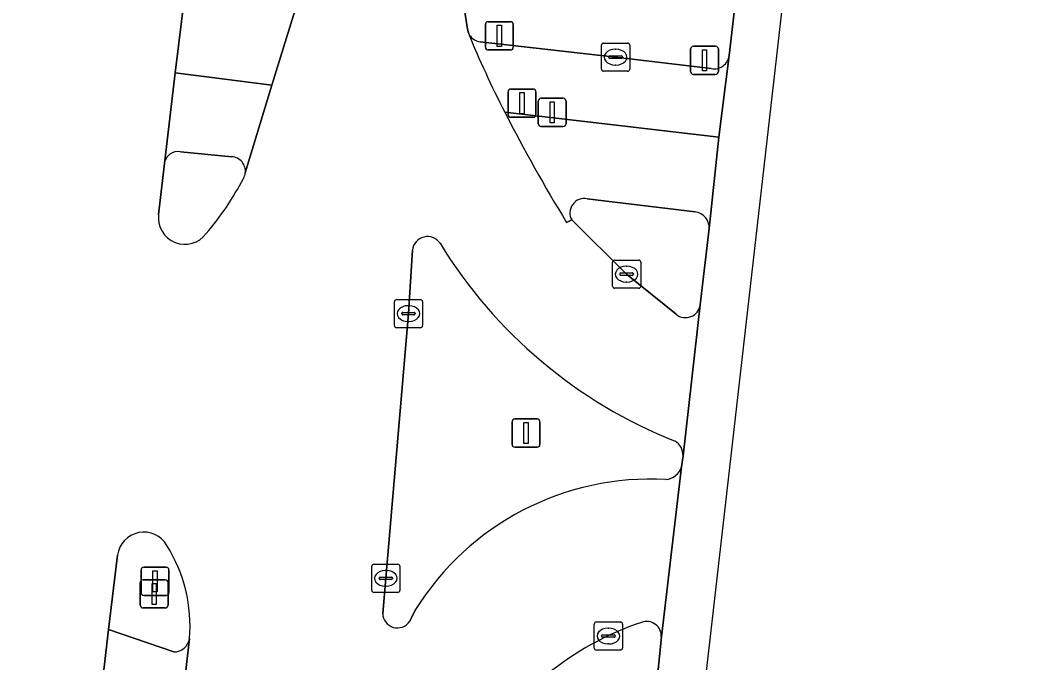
# Model space of a CAD drawing. Extents: x 160856 to 161310, y 384024 to 384878.
# Drawn here: x 161274.42 to 161310.22, y 384661.03 to 384683.84 of the extents above; entities that cross this region are included whole.
import ezdxf

# ---------------------------------------------------------------- set-up
doc = ezdxf.new("R2010")
doc.units = 0
for name, color, linetype in [('IMGEO_Berm_groen', 7, 'Continuous'), ('IMGEO_Drukknoppaal', 7, 'Continuous'), ('IMGEO_Fietspad_gesloten', 7, 'Continuous'), ('IMGEO_Kolk', 7, 'Continuous'), ('IMGEO_Lichtmast', 7, 'Continuous'), ('IMGEO_OVBaan_gesloten', 7, 'Continuous'), ('IMGEO_Rijbaan_lokaal_gesloten', 7, 'Continuous'), ('IMGEO_Verkeersbordpaal', 7, 'Continuous'), ('IMGEO_Verkeerseiland_gesloten', 7, 'Continuous'), ('IMGEO_Verkeerseiland_groen', 7, 'Continuous'), ('IMGEO_Verkeersregelinstallatiepaal', 7, 'Continuous'), ('IMGEO_Voetpad_gesloten', 7, 'Continuous'), ('IMGEO_Voetpad_open', 7, 'Continuous')]:
    doc.layers.add(name, color=color, linetype=linetype)

msp = doc.modelspace()

# ---------------------------------------------------------------- linework, layer by layer
at = {"layer": 'IMGEO_Berm_groen'}
for points in [[(161293.404, 384759.19), (161292.826, 384746.795), (161292.69, 384744.574), (161291.529, 384725.569), (161290.229, 384705.181), (161289.99, 384700.485), (161289.772, 384695.596), (161289.58, 384689.949), (161289.808, 384686.734), (161290.296, 384683.517), (161290.332, 384683.383)], [(161299.592, 384682.588), (161304.988, 384729.263), (161305.309, 384732.227)], [(161290.747, 384683.074), (161295.555, 384682.526), (161298.947, 384682.117)]]:
    msp.add_lwpolyline(points, dxfattribs=at)
for centre, radius, start, end in [((161290.805, 384683.586), 0.515, 203.1684, 263.4905), ((161299.045, 384682.659), 0.551, 259.7088, 352.5674)]:
    msp.add_arc(centre, radius, start, end, dxfattribs=at)
at = {"layer": 'IMGEO_Drukknoppaal'}
for p, q in [((161292.808, 384680.164), (161292.808, 384680.964)), ((161292.808, 384680.964), (161292.808, 384680.164)), ((161292.908, 384681.064), (161293.698, 384681.064)), ((161293.698, 384681.064), (161292.908, 384681.064)), ((161293.798, 384680.964), (161293.798, 384680.164)), ((161293.798, 384680.164), (161293.798, 384680.964)), ((161293.698, 384680.064), (161292.908, 384680.064)), ((161292.908, 384680.064), (161293.698, 384680.064))]:
    msp.add_line(p, q, dxfattribs=at)
msp.add_lwpolyline([(161293.228, 384680.939), (161293.378, 384680.939), (161293.378, 384680.189), (161293.228, 384680.189), (161293.228, 384680.939)], dxfattribs=at)
for centre, start, end in [((161292.908, 384680.964), 90, 180), ((161292.908, 384680.964), 90, 180), ((161293.698, 384680.964), 0, 90), ((161293.698, 384680.964), 360, 90), ((161292.908, 384680.164), 180, 270), ((161292.908, 384680.164), 180, 270), ((161293.698, 384680.164), 270, 0), ((161293.698, 384680.164), 270, 0)]:
    msp.add_arc(centre, 0.1, start, end, dxfattribs=at)
at = {"layer": 'IMGEO_Fietspad_gesloten'}
for points in [[(161283.356, 384681.536), (161279.93, 384681.967), (161279.541, 384678.745)], [(161282.414, 384678.415), (161283.356, 384681.536)], [(161299.222, 384679.682), (161291.622, 384680.577)], [(161298.88, 384676.443), (161299.222, 384679.682)], [(161280.11, 384679.17), (161281.934, 384678.987)], [(161294.55, 384677.5), (161298.383, 384677.04)], [(161293.815, 384676.659), (161293.999, 384676.745)]]:
    msp.add_lwpolyline(points, dxfattribs=at)
for centre, radius, start, end in [((161341.94, 384706.169), 56.452, 206.9577, 211.5159), ((161280.031, 384678.682), 0.494, 80.8279, 172.686), ((161281.907, 384678.477), 0.511, 353.0259, 86.9782), ((161294.452, 384676.993), 0.517, 79.0946, 208.6613), ((161298.289, 384676.457), 0.591, 358.6861, 80.8684)]:
    msp.add_arc(centre, radius, start, end, dxfattribs=at)
at = {"layer": 'IMGEO_Kolk'}
for p, q in [((161295.054, 384682.1), (161295.054, 384682.952)), ((161295.129, 384683.026), (161295.981, 384683.026)), ((161296.055, 384682.952), (161296.055, 384682.1)), ((161295.313, 384682.52), (161295.313, 384682.532)), ((161295.356, 384682.569), (161295.754, 384682.569)), ((161295.542, 384682.806), (161295.567, 384682.806)), ((161295.797, 384682.532), (161295.797, 384682.52)), ((161295.751, 384682.483), (161295.353, 384682.483)), ((161295.565, 384682.246), (161295.54, 384682.246)), ((161295.981, 384682.026), (161295.129, 384682.026)), ((161295.445, 384674.397), (161295.445, 384675.249)), ((161295.52, 384675.323), (161296.372, 384675.323)), ((161295.933, 384675.103), (161295.958, 384675.103)), ((161296.446, 384675.249), (161296.446, 384674.397)), ((161295.704, 384674.817), (161295.704, 384674.829)), ((161296.142, 384674.78), (161295.744, 384674.78)), ((161295.747, 384674.866), (161296.145, 384674.866)), ((161296.188, 384674.829), (161296.188, 384674.817)), ((161296.372, 384674.323), (161295.52, 384674.323)), ((161295.956, 384674.543), (161295.931, 384674.543)), ((161287.78, 384673.922), (161288.632, 384673.922)), ((161287.705, 384672.996), (161287.705, 384673.848)), ((161288.193, 384673.702), (161288.218, 384673.702)), ((161288.706, 384673.848), (161288.706, 384672.996)), ((161287.964, 384673.416), (161287.964, 384673.428)), ((161288.402, 384673.379), (161288.004, 384673.379)), ((161288.007, 384673.465), (161288.405, 384673.465)), ((161288.448, 384673.428), (161288.448, 384673.416)), ((161288.632, 384672.922), (161287.78, 384672.922)), ((161288.216, 384673.142), (161288.191, 384673.142)), ((161286.901, 384663.599), (161286.901, 384664.451)), ((161286.976, 384664.525), (161287.828, 384664.525)), ((161287.389, 384664.305), (161287.414, 384664.305)), ((161287.902, 384664.451), (161287.902, 384663.599)), ((161287.16, 384664.019), (161287.16, 384664.031)), ((161287.598, 384663.982), (161287.2, 384663.982)), ((161287.203, 384664.068), (161287.601, 384664.068)), ((161287.644, 384664.031), (161287.644, 384664.019)), ((161287.412, 384663.745), (161287.387, 384663.745)), ((161287.828, 384663.525), (161286.976, 384663.525)), ((161294.875, 384662.476), (161295.727, 384662.476)), ((161294.8, 384661.55), (161294.8, 384662.402)), ((161295.288, 384662.256), (161295.313, 384662.256)), ((161295.801, 384662.402), (161295.801, 384661.55)), ((161295.059, 384661.97), (161295.059, 384661.982)), ((161295.497, 384661.933), (161295.099, 384661.933)), ((161295.102, 384662.019), (161295.5, 384662.019)), ((161295.543, 384661.982), (161295.543, 384661.97)), ((161295.727, 384661.476), (161294.875, 384661.476)), ((161295.311, 384661.696), (161295.286, 384661.696))]:
    msp.add_line(p, q, dxfattribs=at)
for points in [[(161295.054, 384682.1), (161295.054, 384682.952)], [(161295.129, 384683.026), (161295.981, 384683.026)], [(161296.055, 384682.952), (161296.055, 384682.1)], [(161295.981, 384682.026), (161295.129, 384682.026)], [(161295.445, 384674.397), (161295.445, 384675.249)], [(161295.52, 384675.323), (161296.372, 384675.323)], [(161296.446, 384675.249), (161296.446, 384674.397)], [(161296.372, 384674.323), (161295.52, 384674.323)], [(161287.78, 384673.922), (161288.632, 384673.922)], [(161287.705, 384672.996), (161287.705, 384673.848)], [(161288.706, 384673.848), (161288.706, 384672.996)], [(161288.632, 384672.922), (161287.78, 384672.922)], [(161286.901, 384663.599), (161286.901, 384664.451)], [(161286.976, 384664.525), (161287.828, 384664.525)], [(161287.902, 384664.451), (161287.902, 384663.599)], [(161287.828, 384663.525), (161286.976, 384663.525)], [(161294.875, 384662.476), (161295.727, 384662.476)], [(161294.8, 384661.55), (161294.8, 384662.402)], [(161295.801, 384662.402), (161295.801, 384661.55)], [(161295.727, 384661.476), (161294.875, 384661.476)]]:
    msp.add_lwpolyline(points, dxfattribs=at)
for centre, radius, start, end in [((161295.131, 384682.95), 0.0765, 91.552, 178.448), ((161295.131, 384682.95), 0.0765, 91.552, 178.448), ((161295.979, 384682.95), 0.0765, 1.552, 88.448), ((161295.979, 384682.95), 0.0765, 1.552, 88.448), ((161295.353, 384682.529), 0.0403, 85.8775, 175.7526), ((161295.35, 384682.519), 0.0366, 178.938, 274.7102), ((161295.754, 384682.526), 0.043, 264.8664, 352.4533), ((161295.758, 384682.531), 0.0386, 1.7309, 96.639), ((161295.131, 384682.102), 0.0765, 181.552, 268.448), ((161295.131, 384682.102), 0.0765, 181.552, 268.448), ((161295.979, 384682.102), 0.0765, 271.552, 358.448), ((161295.979, 384682.102), 0.0765, 271.552, 358.448), ((161295.522, 384675.247), 0.0765, 91.552, 178.448), ((161295.522, 384675.247), 0.0765, 91.552, 178.448), ((161296.37, 384675.247), 0.0765, 1.552, 88.448), ((161296.37, 384675.247), 0.0765, 1.552, 88.448), ((161295.744, 384674.826), 0.0403, 85.8775, 175.7526), ((161295.741, 384674.816), 0.0366, 178.938, 274.7102), ((161296.145, 384674.823), 0.043, 264.8664, 352.4533), ((161296.149, 384674.828), 0.0386, 1.7309, 96.639), ((161295.522, 384674.399), 0.0765, 181.552, 268.448), ((161295.522, 384674.399), 0.0765, 181.552, 268.448), ((161296.37, 384674.399), 0.0765, 271.552, 358.448), ((161296.37, 384674.399), 0.0765, 271.552, 358.448), ((161287.782, 384673.846), 0.0765, 91.552, 178.448), ((161287.782, 384673.846), 0.0765, 91.552, 178.448), ((161288.63, 384673.846), 0.0765, 1.552, 88.448), ((161288.63, 384673.846), 0.0765, 1.552, 88.448), ((161288.004, 384673.425), 0.0403, 85.8775, 175.7526), ((161288.001, 384673.415), 0.0366, 178.938, 274.7102), ((161288.405, 384673.422), 0.043, 264.8664, 352.4533), ((161288.409, 384673.427), 0.0386, 1.7309, 96.639), ((161287.782, 384672.998), 0.0765, 181.552, 268.448), ((161287.782, 384672.998), 0.0765, 181.552, 268.448), ((161288.63, 384672.998), 0.0765, 271.552, 358.448), ((161288.63, 384672.998), 0.0765, 271.552, 358.448), ((161286.978, 384664.449), 0.0765, 91.552, 178.448), ((161286.978, 384664.449), 0.0765, 91.552, 178.448), ((161287.826, 384664.449), 0.0765, 1.552, 88.448), ((161287.826, 384664.449), 0.0765, 1.552, 88.448), ((161287.2, 384664.028), 0.0403, 85.8775, 175.7526), ((161287.197, 384664.018), 0.0366, 178.938, 274.7102), ((161287.601, 384664.025), 0.043, 264.8664, 352.4533), ((161287.605, 384664.03), 0.0386, 1.7309, 96.639), ((161286.978, 384663.601), 0.0765, 181.552, 268.448), ((161286.978, 384663.601), 0.0765, 181.552, 268.448), ((161287.826, 384663.601), 0.0765, 271.552, 358.448), ((161287.826, 384663.601), 0.0765, 271.552, 358.448), ((161294.877, 384662.4), 0.0765, 91.552, 178.448), ((161294.877, 384662.4), 0.0765, 91.552, 178.448), ((161295.725, 384662.4), 0.0765, 1.552, 88.448), ((161295.725, 384662.4), 0.0765, 1.552, 88.448), ((161295.099, 384661.979), 0.0403, 85.8775, 175.7526), ((161295.096, 384661.969), 0.0366, 178.938, 274.7102), ((161295.5, 384661.976), 0.043, 264.8664, 352.4533), ((161295.504, 384661.981), 0.0386, 1.7309, 96.639), ((161294.877, 384661.552), 0.0765, 181.552, 268.448), ((161294.877, 384661.552), 0.0765, 181.552, 268.448), ((161295.725, 384661.552), 0.0765, 271.552, 358.448), ((161295.725, 384661.552), 0.0765, 271.552, 358.448)]:
    msp.add_arc(centre, radius, start, end, dxfattribs=at)
for centre, major_axis, ratio, start_param, end_param in [((161295.541, 384682.526), (-0.387, 0.002), 0.722429, 4.712389, 7.853982), ((161295.566, 384682.526), (-0.39, 0.002), 0.717154, 1.570796, 4.712389), ((161295.932, 384674.823), (-0.387, 0.002), 0.722429, 4.712389, 7.853982), ((161295.957, 384674.823), (-0.39, 0.002), 0.717154, 1.570796, 4.712389), ((161288.192, 384673.422), (-0.387, 0.002), 0.722429, 4.712389, 7.853982), ((161288.217, 384673.422), (-0.39, 0.002), 0.717154, 1.570796, 4.712389), ((161287.388, 384664.025), (-0.387, 0.002), 0.722429, 4.712389, 7.853982), ((161287.413, 384664.025), (-0.39, 0.002), 0.717154, 1.570796, 4.712389), ((161295.287, 384661.976), (-0.387, 0.002), 0.722429, 4.712389, 7.853982), ((161295.312, 384661.976), (-0.39, 0.002), 0.717154, 1.570796, 4.712389)]:
    msp.add_ellipse(centre, major_axis=major_axis, ratio=ratio, start_param=start_param, end_param=end_param, dxfattribs=at)
at = {"layer": 'IMGEO_Lichtmast'}
for p, q in [((161291.98, 384669.681), (161292.77, 384669.681)), ((161292.77, 384669.681), (161291.98, 384669.681)), ((161291.88, 384668.781), (161291.88, 384669.581)), ((161291.88, 384669.581), (161291.88, 384668.781)), ((161292.87, 384669.581), (161292.87, 384668.781)), ((161292.87, 384668.781), (161292.87, 384669.581)), ((161292.77, 384668.681), (161291.98, 384668.681)), ((161291.98, 384668.681), (161292.77, 384668.681))]:
    msp.add_line(p, q, dxfattribs=at)
msp.add_lwpolyline([(161292.3, 384669.556), (161292.45, 384669.556), (161292.45, 384668.806), (161292.3, 384668.806), (161292.3, 384669.556)], dxfattribs=at)
for centre, start, end in [((161291.98, 384669.581), 90, 180), ((161291.98, 384669.581), 90, 180), ((161292.77, 384669.581), 0, 90), ((161292.77, 384669.581), 360, 90), ((161291.98, 384668.781), 180, 270), ((161291.98, 384668.781), 180, 270), ((161292.77, 384668.781), 270, 0), ((161292.77, 384668.781), 270, 0)]:
    msp.add_arc(centre, 0.1, start, end, dxfattribs=at)
at = {"layer": 'IMGEO_OVBaan_gesloten'}
for points in [[(161244.663, 384173.474), (161254.709, 384278.75), (161256.675, 384295.749), (161288.788, 384573.374), (161299.466, 384666.717), (161307.924, 384740.658), (161309.046, 384772.256), (161310.221, 384805.365), (161305.427, 384848.093), (161301.785, 384848.147), (161302.348, 384842.763), (161302.476, 384841.51), (161302.878, 384837.781), (161303.219, 384834.643)], [(161305.309, 384732.227), (161304.988, 384729.263), (161299.592, 384682.588), (161299.222, 384679.682), (161298.88, 384676.443), (161298.559, 384673.732), (161297.95, 384668.378), (161297.894, 384667.981), (161297.179, 384661.946), (161296.97, 384659.856), (161296.625, 384656.843), (161291.719, 384614.739), (161275.145, 384473.806), (161267.816, 384410.795), (161258.549, 384330.534)]]:
    msp.add_lwpolyline(points, dxfattribs=at)
at = {"layer": 'IMGEO_Rijbaan_lokaal_gesloten'}
for points in [[(161290.332, 384683.383), (161290.296, 384683.517), (161289.808, 384686.734), (161289.58, 384689.949), (161289.772, 384695.596), (161289.99, 384700.485), (161290.229, 384705.181), (161291.529, 384725.569), (161292.69, 384744.574), (161292.826, 384746.795), (161293.404, 384759.19)], [(161288.028, 384724.996), (161286.368, 384699.439), (161285.947, 384695.177), (161285.323, 384691.102), (161284.234, 384684.352), (161284.188, 384684.204), (161283.356, 384681.536), (161282.414, 384678.415)], [(161279.337, 384676.94), (161279.541, 384678.745), (161279.93, 384681.967), (161280.272, 384684.765), (161280.282, 384684.846), (161281.029, 384691.282), (161284.629, 384721.562), (161284.828, 384723.062)], [(161297.701, 384673.397), (161295.946, 384674.823), (161293.999, 384676.745), (161293.815, 384676.659)], [(161287.29, 384662.782), (161287.402, 384664.025), (161288.206, 384673.422), (161288.347, 384675.675)], [(161297.95, 384668.378), (161298.559, 384673.732)], [(161297.179, 384661.946), (161297.894, 384667.981)], [(161272.75, 384621.314), (161276.778, 384655.441), (161276.831, 384655.949), (161276.84, 384656.028), (161277.189, 384659.033), (161277.558, 384662.212), (161277.881, 384664.847)], [(161288.457, 384662.918), (161288.25, 384662.5)], [(161280.435, 384661.885), (161280.07, 384658.707), (161279.718, 384655.641), (161278.452, 384644.199), (161273.915, 384605.633)]]:
    msp.add_lwpolyline(points, dxfattribs=at)
for centre, radius, start, end in [((161321.374, 384695.954), 33.491, 202.047, 207.3323), ((161341.94, 384706.169), 56.452, 206.9577, 211.5159), ((161272.808, 384683.223), 10.772, 319.7441, 332.3378), ((161281.901, 384678.48), 0.517, 330.0353, 352.7389), ((161280.273, 384676.826), 0.943, 173.0312, 323.2959), ((161288.879, 384675.623), 0.534, 33.484, 174.4505), ((161304.051, 384684.945), 17.273, 211.5052, 248.3133), ((161298.035, 384673.809), 0.53, 230.9785, 351.6771), ((161297.377, 384668.4), 0.573, 357.786, 59.5283), ((161297.297, 384668.154), 0.621, 273.9286, 343.8687), ((161296.804, 384657.711), 9.838, 86.8742, 148.0426), ((161278.815, 384664.723), 0.942, 30.017, 172.4264), ((161275.056, 384662.329), 5.397, 355.2827, 32.0634), ((161287.813, 384662.787), 0.523, 180.5493, 326.7104), ((161299.875, 384652.341), 10.676, 108.5375, 129.3291), ((161296.659, 384661.974), 0.52, 356.8997, 110.0465)]:
    msp.add_arc(centre, radius, start, end, dxfattribs=at)
at = {"layer": 'IMGEO_Verkeersbordpaal'}
for p, q in [((161278.713, 384663.519), (161278.713, 384664.319)), ((161278.713, 384664.319), (161278.713, 384663.519)), ((161278.813, 384664.419), (161279.603, 384664.419)), ((161279.603, 384664.419), (161278.813, 384664.419)), ((161279.703, 384664.319), (161279.703, 384663.519)), ((161279.703, 384663.519), (161279.703, 384664.319)), ((161279.603, 384663.419), (161278.813, 384663.419)), ((161278.813, 384663.419), (161279.603, 384663.419))]:
    msp.add_line(p, q, dxfattribs=at)
msp.add_lwpolyline([(161279.133, 384664.294), (161279.283, 384664.294), (161279.283, 384663.544), (161279.133, 384663.544), (161279.133, 384664.294)], dxfattribs=at)
for centre, start, end in [((161278.813, 384664.319), 90, 180), ((161278.813, 384664.319), 90, 180), ((161279.603, 384664.319), 0, 90), ((161279.603, 384664.319), 360, 90), ((161278.813, 384663.519), 180, 270), ((161278.813, 384663.519), 180, 270), ((161279.603, 384663.519), 270, 0), ((161279.603, 384663.519), 270, 0)]:
    msp.add_arc(centre, 0.1, start, end, dxfattribs=at)
at = {"layer": 'IMGEO_Verkeerseiland_gesloten'}
for points in [[(161281.934, 384678.987), (161280.11, 384679.17)], [(161279.541, 384678.745), (161279.337, 384676.94)], [(161298.383, 384677.04), (161294.55, 384677.5)], [(161293.999, 384676.745), (161295.946, 384674.823), (161297.701, 384673.397)], [(161298.559, 384673.732), (161298.88, 384676.443)], [(161277.881, 384664.847), (161277.558, 384662.212)], [(161277.558, 384662.212), (161279.876, 384661.41)], [(161296.97, 384659.856), (161297.179, 384661.946)]]:
    msp.add_lwpolyline(points, dxfattribs=at)
for centre, radius, start, end in [((161280.031, 384678.682), 0.494, 80.8279, 172.686), ((161281.907, 384678.477), 0.511, 353.0259, 86.9782), ((161272.808, 384683.223), 10.772, 319.7441, 332.3378), ((161281.901, 384678.48), 0.517, 330.0353, 352.7389), ((161294.452, 384676.993), 0.517, 79.0946, 208.6613), ((161280.273, 384676.826), 0.943, 173.0312, 323.2959), ((161298.289, 384676.457), 0.591, 358.6861, 80.8684), ((161298.035, 384673.809), 0.53, 230.9785, 351.6771), ((161278.815, 384664.723), 0.942, 30.017, 172.4264), ((161275.056, 384662.329), 5.397, 355.2827, 32.0634), ((161299.875, 384652.341), 10.676, 108.5375, 129.3291), ((161296.659, 384661.974), 0.52, 356.8997, 110.0465), ((161279.874, 384661.978), 0.568, 270.1689, 350.5423)]:
    msp.add_arc(centre, radius, start, end, dxfattribs=at)
at = {"layer": 'IMGEO_Verkeerseiland_groen'}
for points in [[(161288.347, 384675.675), (161288.206, 384673.422), (161287.402, 384664.025), (161287.29, 384662.782)], [(161297.894, 384667.981), (161297.95, 384668.378)], [(161288.25, 384662.5), (161288.457, 384662.918)]]:
    msp.add_lwpolyline(points, dxfattribs=at)
for centre, radius, start, end in [((161288.879, 384675.623), 0.534, 33.484, 174.4505), ((161304.051, 384684.945), 17.273, 211.5052, 248.3133), ((161297.377, 384668.4), 0.573, 357.786, 59.5283), ((161297.297, 384668.154), 0.621, 273.9286, 343.8687), ((161296.804, 384657.711), 9.838, 86.8742, 148.0426), ((161287.813, 384662.787), 0.523, 180.5493, 326.7104)]:
    msp.add_arc(centre, radius, start, end, dxfattribs=at)
at = {"layer": 'IMGEO_Verkeersregelinstallatiepaal'}
for p, q in [((161290.936, 384682.882), (161290.936, 384683.682)), ((161290.936, 384683.682), (161290.936, 384682.882)), ((161291.036, 384683.782), (161291.826, 384683.782)), ((161291.826, 384683.782), (161291.036, 384683.782)), ((161291.926, 384683.682), (161291.926, 384682.882)), ((161291.926, 384682.882), (161291.926, 384683.682)), ((161298.315, 384682.915), (161299.105, 384682.915)), ((161299.105, 384682.915), (161298.315, 384682.915)), ((161291.826, 384682.782), (161291.036, 384682.782)), ((161291.036, 384682.782), (161291.826, 384682.782)), ((161298.215, 384682.015), (161298.215, 384682.815)), ((161298.215, 384682.815), (161298.215, 384682.015)), ((161299.205, 384682.815), (161299.205, 384682.015)), ((161299.205, 384682.015), (161299.205, 384682.815)), ((161299.105, 384681.915), (161298.315, 384681.915)), ((161298.315, 384681.915), (161299.105, 384681.915)), ((161291.739, 384680.492), (161291.739, 384681.292)), ((161291.739, 384681.292), (161291.739, 384680.492)), ((161291.839, 384681.392), (161292.629, 384681.392)), ((161292.629, 384681.392), (161291.839, 384681.392)), ((161292.729, 384681.292), (161292.729, 384680.492)), ((161292.729, 384680.492), (161292.729, 384681.292)), ((161292.629, 384680.392), (161291.839, 384680.392)), ((161291.839, 384680.392), (161292.629, 384680.392)), ((161278.784, 384663.972), (161279.574, 384663.972)), ((161279.574, 384663.972), (161278.784, 384663.972)), ((161278.684, 384663.072), (161278.684, 384663.872)), ((161278.684, 384663.872), (161278.684, 384663.072)), ((161279.674, 384663.872), (161279.674, 384663.072)), ((161279.674, 384663.072), (161279.674, 384663.872)), ((161279.574, 384662.972), (161278.784, 384662.972)), ((161278.784, 384662.972), (161279.574, 384662.972))]:
    msp.add_line(p, q, dxfattribs=at)
for points in [[(161291.356, 384683.657), (161291.506, 384683.657), (161291.506, 384682.907), (161291.356, 384682.907), (161291.356, 384683.657)], [(161298.635, 384682.79), (161298.785, 384682.79), (161298.785, 384682.04), (161298.635, 384682.04), (161298.635, 384682.79)], [(161292.159, 384681.267), (161292.309, 384681.267), (161292.309, 384680.517), (161292.159, 384680.517), (161292.159, 384681.267)], [(161279.104, 384663.847), (161279.254, 384663.847), (161279.254, 384663.097), (161279.104, 384663.097), (161279.104, 384663.847)]]:
    msp.add_lwpolyline(points, dxfattribs=at)
for centre, start, end in [((161291.036, 384683.682), 90, 180), ((161291.036, 384683.682), 90, 180), ((161291.826, 384683.682), 0, 90), ((161291.826, 384683.682), 360, 90), ((161291.036, 384682.882), 180, 270), ((161291.036, 384682.882), 180, 270), ((161291.826, 384682.882), 270, 0), ((161291.826, 384682.882), 270, 0), ((161298.315, 384682.815), 90, 180), ((161298.315, 384682.815), 90, 180), ((161299.105, 384682.815), 0, 90), ((161299.105, 384682.815), 360, 90), ((161298.315, 384682.015), 180, 270), ((161298.315, 384682.015), 180, 270), ((161299.105, 384682.015), 270, 0), ((161299.105, 384682.015), 270, 0), ((161291.839, 384681.292), 90, 180), ((161291.839, 384681.292), 90, 180), ((161292.629, 384681.292), 0, 90), ((161292.629, 384681.292), 360, 90), ((161291.839, 384680.492), 180, 270), ((161291.839, 384680.492), 180, 270), ((161292.629, 384680.492), 270, 0), ((161292.629, 384680.492), 270, 0), ((161278.784, 384663.872), 90, 180), ((161278.784, 384663.872), 90, 180), ((161279.574, 384663.872), 0, 90), ((161279.574, 384663.872), 360, 90), ((161278.784, 384663.072), 180, 270), ((161278.784, 384663.072), 180, 270), ((161279.574, 384663.072), 270, 0), ((161279.574, 384663.072), 270, 0)]:
    msp.add_arc(centre, 0.1, start, end, dxfattribs=at)
at = {"layer": 'IMGEO_Voetpad_gesloten'}
msp.add_lwpolyline([(161279.876, 384661.41), (161277.558, 384662.212), (161277.189, 384659.033), (161280.07, 384658.707), (161280.435, 384661.885)], dxfattribs=at)
msp.add_arc((161279.874, 384661.978), 0.568, 270.1689, 350.5423, dxfattribs=at)
at = {"layer": 'IMGEO_Voetpad_open'}
for points in [[(161280.272, 384684.765), (161279.93, 384681.967), (161283.356, 384681.536), (161284.188, 384684.204)], [(161298.947, 384682.117), (161295.555, 384682.526), (161290.747, 384683.074)], [(161291.622, 384680.577), (161299.222, 384679.682), (161299.592, 384682.588)]]:
    msp.add_lwpolyline(points, dxfattribs=at)
for centre, radius, start, end in [((161290.805, 384683.586), 0.515, 203.1684, 263.4905), ((161321.374, 384695.954), 33.491, 202.047, 207.3323), ((161299.045, 384682.659), 0.551, 259.7088, 352.5674)]:
    msp.add_arc(centre, radius, start, end, dxfattribs=at)

doc.saveas('drawing.dxf')
